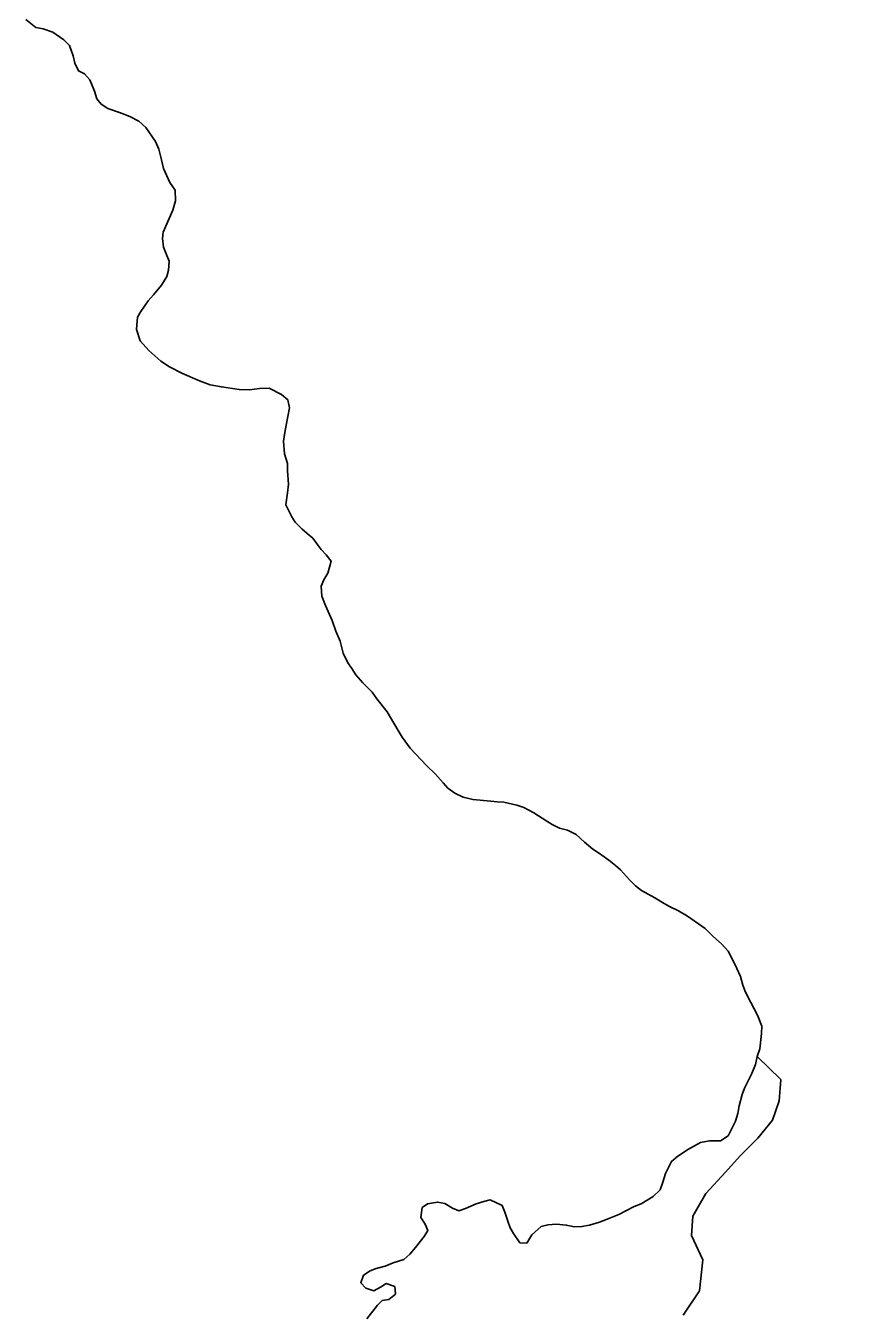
# Model space of a CAD drawing. Extents: x 3187622 to 3225504, y 800805 to 826213.
# Drawn here: x 3196642 to 3197048, y 820017 to 820650 of the extents above; entities that cross this region are included whole.
import ezdxf

# ---------------------------------------------------------------- set-up
doc = ezdxf.new("R2010")
doc.units = 0
for name, color, linetype in [('V-GRID-MAJR', 7, 'Continuous'), ('V-SITE-VEGE', 7, 'Continuous'), ('V-TOPO-SHOR', 7, 'Continuous')]:
    doc.layers.add(name, color=color, linetype=linetype)

msp = doc.modelspace()

# ---------------------------------------------------------------- linework, layer by layer
at = {"layer": 'V-GRID-MAJR'}
msp.add_spline([(3197031.47, 806236.81), (3197045.57, 812297.07), (3197059.68, 818359.27), (3197073.79, 824421.51), (3197073.79, 824423.41)], degree=3, dxfattribs=at)
at = {"layer": 'V-SITE-VEGE'}
for p, q in [((3196646.58, 820649.07), (3196641.71, 820652.98)), ((3196650.32, 820648.45), (3196646.58, 820649.07)), ((3196654.95, 820646.74), (3196650.32, 820648.45)), ((3196660.47, 820643.06), (3196654.95, 820646.74)), ((3196663.13, 820640.23), (3196660.47, 820643.06)), ((3196664.94, 820635.19), (3196663.13, 820640.23)), ((3196665.85, 820631.47), (3196664.94, 820635.19)), ((3196667.64, 820627.75), (3196665.85, 820631.47)), ((3196670.51, 820626.24), (3196667.64, 820627.75)), ((3196673.17, 820623.41), (3196670.51, 820626.24)), ((3196675.42, 820617.72), (3196673.17, 820623.41)), ((3196676.56, 820614), (3196675.42, 820617.72)), ((3196678.78, 820611.39), (3196676.56, 820614)), ((3196682.09, 820609.22), (3196678.78, 820611.39)), ((3196687.82, 820607.3), (3196682.09, 820609.22)), ((3196692.89, 820605.37), (3196687.82, 820607.3)), ((3196697.3, 820603), (3196692.89, 820605.37)), ((3196700.62, 820599.96), (3196697.3, 820603)), ((3196705.52, 820592.97), (3196700.62, 820599.96)), ((3196707.09, 820589.26), (3196705.52, 820592.97)), ((3196708.46, 820584), (3196707.09, 820589.26)), ((3196709.38, 820579.83), (3196708.46, 820584)), ((3196712.52, 820572.84), (3196709.38, 820579.83)), ((3196715.19, 820569.13), (3196712.52, 820572.84)), ((3196715.24, 820563.86), (3196715.19, 820569.13)), ((3196713.96, 820559.24), (3196715.24, 820563.86)), ((3196712.24, 820555.27), (3196713.96, 820559.24)), ((3196709.24, 820548.43), (3196712.24, 820555.27)), ((3196708.82, 820545.35), (3196709.24, 820548.43)), ((3196709.3, 820541.19), (3196708.82, 820545.35)), ((3196710.65, 820537.91), (3196709.3, 820541.19)), ((3196712.23, 820534.19), (3196710.65, 820537.91)), ((3196711.83, 820529.79), (3196712.23, 820534.19)), ((3196708.38, 820522.51), (3196710.98, 820526.71)), ((3196710.98, 820526.71), (3196711.83, 820529.79)), ((3196704.48, 820517.65), (3196708.38, 820522.51)), ((3196698.19, 820509.46), (3196701.87, 820514.77)), ((3196701.87, 820514.77), (3196704.48, 820517.65)), ((3196696.07, 820500.66), (3196696.67, 820506.81)), ((3196696.67, 820506.81), (3196698.19, 820509.46)), ((3196697.88, 820495.18), (3196696.07, 820500.66)), ((3196702.1, 820490.39), (3196697.88, 820495.18)), ((3196708.08, 820485.18), (3196702.1, 820490.39)), ((3196712.28, 820482.36), (3196708.08, 820485.18)), ((3196718.68, 820479.13), (3196712.28, 820482.36)), ((3196727.05, 820475.48), (3196718.68, 820479.13)), ((3196732.34, 820473.55), (3196727.05, 820475.48)), ((3196737.84, 820472.5), (3196732.34, 820473.55)), ((3196746.64, 820471.27), (3196737.84, 820472.5)), ((3196751.69, 820471.1), (3196746.64, 820471.27)), ((3196756.51, 820471.8), (3196751.69, 820471.1)), ((3196761.35, 820471.85), (3196756.51, 820471.8)), ((3196767.3, 820468.83), (3196761.35, 820471.85)), ((3196770.4, 820466.22), (3196767.3, 820468.83)), ((3196769.64, 820453.7), (3196771.32, 820462.28)), ((3196771.32, 820462.28), (3196770.4, 820466.22)), ((3196768.4, 820445.78), (3196769.02, 820450.18)), ((3196769.02, 820450.18), (3196769.64, 820453.7)), ((3196768.9, 820439.64), (3196768.4, 820445.78)), ((3196770.26, 820434.82), (3196768.9, 820439.64)), ((3196770.29, 820431.31), (3196770.26, 820434.82)), ((3196770.79, 820424.73), (3196770.29, 820431.31)), ((3196770.39, 820420.55), (3196770.79, 820424.73)), ((3196769.57, 820414.61), (3196770.39, 820420.55)), ((3196772.48, 820408.71), (3196769.57, 820414.61)), ((3196774.04, 820406.09), (3196772.48, 820408.71)), ((3196777.37, 820402.83), (3196774.04, 820406.09)), ((3196780.03, 820400.44), (3196777.37, 820402.83)), ((3196782.68, 820398.27), (3196780.03, 820400.44)), ((3196784.91, 820395.21), (3196782.68, 820398.27)), ((3196786.91, 820392.6), (3196784.91, 820395.21)), ((3196789.35, 820389.99), (3196786.91, 820392.6)), ((3196791.79, 820386.93), (3196789.35, 820389.99)), ((3196790.09, 820380.99), (3196791.79, 820386.93)), ((3196788.15, 820377.68), (3196790.09, 820380.99)), ((3196786.86, 820374.59), (3196788.15, 820377.68)), ((3196787.12, 820369.76), (3196786.86, 820374.59)), ((3196788.92, 820365.17), (3196787.12, 820369.76)), ((3196792.29, 820357.73), (3196788.92, 820365.17)), ((3196794.1, 820352.48), (3196792.29, 820357.73)), ((3196796.12, 820347.67), (3196794.1, 820352.48)), ((3196797.71, 820341.75), (3196796.12, 820347.67)), ((3196799.95, 820336.94), (3196797.71, 820341.75)), ((3196801.96, 820334.11), (3196799.95, 820336.94)), ((3196803.96, 820331.05), (3196801.96, 820334.11)), ((3196807.29, 820327.13), (3196803.96, 820331.05)), ((3196809.73, 820324.74), (3196807.29, 820327.13)), ((3196811.95, 820322.56), (3196809.73, 820324.74)), ((3196814.17, 820319.29), (3196811.95, 820322.56)), ((3196819.28, 820312.97), (3196814.17, 820319.29)), ((3196820.85, 820310.13), (3196819.28, 820312.97)), ((3196824.64, 820303.8), (3196820.85, 820310.13)), ((3196826.65, 820300.52), (3196824.64, 820303.8)), ((3196830.65, 820295.07), (3196826.65, 820300.52)), ((3196838.64, 820286.58), (3196830.65, 820295.07)), ((3196843.07, 820282.23), (3196838.64, 820286.58)), ((3196846.84, 820278.09), (3196843.07, 820282.23)), ((3196849.06, 820275.48), (3196846.84, 820278.09)), ((3196852.6, 820272.88), (3196849.06, 820275.48)), ((3196856.57, 820270.94), (3196852.6, 820272.88)), ((3196861.41, 820269.89), (3196856.57, 820270.94)), ((3196870.2, 820269.09), (3196861.41, 820269.89)), ((3196873.28, 820268.68), (3196870.2, 820269.09)), ((3196876.58, 820268.49), (3196873.28, 820268.68)), ((3196882.96, 820267.02), (3196876.58, 820268.49)), ((3196886.48, 820265.96), (3196882.96, 820267.02)), ((3196891.34, 820263.36), (3196886.48, 820265.96)), ((3196897.75, 820259.25), (3196891.34, 820263.36)), ((3196900.4, 820257.52), (3196897.75, 820259.25)), ((3196903.93, 820255.8), (3196900.4, 820257.52)), ((3196907.89, 820254.74), (3196903.93, 820255.8)), ((3196912.08, 820252.58), (3196907.89, 820254.74)), ((3196916.29, 820248.89), (3196912.08, 820252.58)), ((3196920.28, 820245.41), (3196916.29, 820248.89)), ((3196923.59, 820243.25), (3196920.28, 820245.41)), ((3196928.23, 820240), (3196923.59, 820243.25)), ((3196931.55, 820237.39), (3196928.23, 820240)), ((3196933.98, 820235.22), (3196931.55, 820237.39)), ((3196938.42, 820230.43), (3196933.98, 820235.22)), ((3196941.31, 820227.39), (3196938.42, 820230.43)), ((3196944.18, 820225.22), (3196941.31, 820227.39)), ((3196947.5, 820223.27), (3196944.18, 820225.22)), ((3196950.81, 820221.55), (3196947.5, 820223.27)), ((3196955.44, 820218.74), (3196950.81, 820221.55)), ((3196958.09, 820217.22), (3196955.44, 820218.74)), ((3196962.51, 820215.07), (3196958.09, 820217.22)), ((3196966.92, 820212.47), (3196962.51, 820215.07)), ((3196975.54, 820206.41), (3196966.92, 820212.47)), ((3196979.31, 820202.71), (3196975.54, 820206.41)), ((3196983.52, 820199.02), (3196979.31, 820202.71)), ((3196986.85, 820195.32), (3196983.52, 820199.02)), ((3196988.86, 820191.6), (3196986.85, 820195.32)), ((3196991.1, 820186.79), (3196988.86, 820191.6)), ((3196992.89, 820182.85), (3196991.1, 820186.79)), ((3196994.03, 820178.69), (3196992.89, 820182.85)), ((3196995.38, 820175.19), (3196994.03, 820178.69)), ((3196998.06, 820170.17), (3196995.38, 820175.19)), ((3197001.2, 820163.83), (3196998.06, 820170.17)), ((3197003.44, 820158.58), (3197001.2, 820163.83)), ((3197003.26, 820154.84), (3197003.44, 820158.58)), ((3197002.45, 820147.37), (3197003.26, 820154.84)), ((3197001.17, 820143.62), (3197002.45, 820147.37)), ((3197012.65, 820132.26), (3197001.17, 820143.62)), ((3197011.85, 820121.88), (3197012.65, 820132.26)), ((3197008.66, 820112.3), (3197011.85, 820121.88)), ((3197001.48, 820103.52), (3197008.66, 820112.3)), ((3196992.7, 820094.74), (3197001.48, 820103.52)), ((3196985.52, 820086.76), (3196992.7, 820094.74)), ((3196975.95, 820076.38), (3196985.52, 820086.76)), ((3196969.56, 820065.21), (3196975.95, 820076.38)), ((3196968.76, 820055.63), (3196969.56, 820065.21)), ((3196974.35, 820043.66), (3196968.76, 820055.63)), ((3196972.75, 820028.49), (3196974.35, 820043.66)), ((3196964.78, 820016.52), (3196972.75, 820028.49))]:
    msp.add_line(p, q, dxfattribs=at)
at = {"layer": 'V-TOPO-SHOR'}
for points in [[(3196641.71, 820652.98), (3196646.58, 820649.07), (3196650.32, 820648.45), (3196654.95, 820646.74), (3196660.47, 820643.06), (3196663.13, 820640.23), (3196664.94, 820635.19), (3196665.85, 820631.47), (3196667.64, 820627.75), (3196670.51, 820626.24), (3196673.17, 820623.41), (3196675.42, 820617.72), (3196676.56, 820614), (3196678.78, 820611.39), (3196682.09, 820609.22), (3196687.82, 820607.3), (3196692.89, 820605.37), (3196697.3, 820603), (3196700.62, 820599.96), (3196705.52, 820592.97), (3196707.09, 820589.26), (3196708.46, 820584), (3196709.38, 820579.83), (3196712.52, 820572.84), (3196715.19, 820569.13), (3196715.24, 820563.86), (3196713.96, 820559.24), (3196712.24, 820555.27), (3196709.24, 820548.43), (3196708.82, 820545.35), (3196709.3, 820541.19), (3196710.65, 820537.91), (3196712.23, 820534.19), (3196711.83, 820529.79), (3196710.98, 820526.71), (3196708.38, 820522.51), (3196704.48, 820517.65), (3196701.87, 820514.77), (3196698.19, 820509.46), (3196696.67, 820506.81), (3196696.07, 820500.66)], [(3196696.07, 820500.66), (3196697.88, 820495.18), (3196702.1, 820490.39), (3196708.08, 820485.18), (3196712.28, 820482.36), (3196718.68, 820479.13), (3196727.05, 820475.48), (3196732.34, 820473.55), (3196737.84, 820472.5), (3196746.64, 820471.27), (3196751.69, 820471.1), (3196756.51, 820471.8), (3196761.35, 820471.85), (3196767.3, 820468.83), (3196770.4, 820466.22), (3196771.32, 820462.28), (3196769.64, 820453.7), (3196769.02, 820450.18), (3196768.4, 820445.78), (3196768.9, 820439.64), (3196770.26, 820434.82), (3196770.29, 820431.31), (3196770.79, 820424.73), (3196770.39, 820420.55), (3196769.57, 820414.61), (3196772.48, 820408.71), (3196774.04, 820406.09), (3196777.37, 820402.83), (3196780.03, 820400.44), (3196782.68, 820398.27), (3196784.91, 820395.21), (3196786.91, 820392.6), (3196789.35, 820389.99), (3196791.79, 820386.93), (3196790.09, 820380.99), (3196788.15, 820377.68), (3196786.86, 820374.59), (3196787.12, 820369.76), (3196788.92, 820365.17), (3196792.29, 820357.73), (3196794.1, 820352.48), (3196796.12, 820347.67), (3196797.71, 820341.75), (3196799.95, 820336.94), (3196801.96, 820334.11), (3196803.96, 820331.05), (3196807.29, 820327.13), (3196809.73, 820324.74), (3196811.95, 820322.56), (3196814.17, 820319.29), (3196819.28, 820312.97), (3196820.85, 820310.13), (3196824.64, 820303.8), (3196826.65, 820300.52), (3196830.65, 820295.07), (3196838.64, 820286.58), (3196843.07, 820282.23), (3196846.84, 820278.09), (3196849.06, 820275.48), (3196852.6, 820272.88), (3196856.57, 820270.94), (3196861.41, 820269.89), (3196870.2, 820269.09), (3196873.28, 820268.69), (3196876.58, 820268.49), (3196882.96, 820267.02), (3196886.48, 820265.96), (3196891.34, 820263.36), (3196897.75, 820259.25), (3196900.4, 820257.52), (3196903.93, 820255.8), (3196907.89, 820254.74), (3196912.08, 820252.58), (3196916.29, 820248.89), (3196920.28, 820245.41), (3196923.59, 820243.25), (3196928.23, 820240), (3196931.55, 820237.39), (3196933.98, 820235.22), (3196938.42, 820230.43), (3196941.31, 820227.39), (3196944.18, 820225.22), (3196947.5, 820223.27), (3196950.81, 820221.55), (3196955.44, 820218.73), (3196958.09, 820217.22), (3196962.51, 820215.07), (3196966.92, 820212.47), (3196975.54, 820206.41), (3196979.31, 820202.71), (3196983.52, 820199.02), (3196986.85, 820195.32), (3196988.86, 820191.6), (3196991.1, 820186.79), (3196992.89, 820182.85), (3196994.03, 820178.69), (3196995.38, 820175.19), (3196998.06, 820170.17), (3197001.2, 820163.83), (3197003.44, 820158.58), (3197003.26, 820154.84)], [(3197003.26, 820154.84), (3197002.45, 820147.37), (3197001.17, 820143.62), (3197000.33, 820139.67), (3196998.4, 820135.26), (3196996.89, 820131.95), (3196994.95, 820127.98), (3196993.66, 820124.89), (3196992.18, 820119.39), (3196991.55, 820115.65), (3196990.49, 820111.9), (3196986.83, 820104.62), (3196983.12, 820102.17), (3196977.63, 820102.12), (3196973.24, 820101.42), (3196967.34, 820098.07), (3196962.1, 820094.72), (3196959.06, 820092.06), (3196956.04, 820086.1), (3196954.76, 820081.92), (3196953.48, 820078.18), (3196950, 820074.85), (3196944.1, 820071.28), (3196940.6, 820069.93), (3196936.89, 820067.92), (3196933.17, 820065.91), (3196926.61, 820063.43), (3196923.54, 820062.3), (3196918.73, 820060.72), (3196915, 820060.02), (3196911.27, 820059.99), (3196907.31, 820060.83), (3196902.47, 820061.22), (3196898.3, 820060.96), (3196895.02, 820060.06), (3196890.45, 820056.06), (3196887.85, 820051.86), (3196884.55, 820052.05), (3196881.44, 820056.63), (3196879.65, 820059.47), (3196878.52, 820062.75), (3196877.16, 820067.13), (3196875.82, 820070.41), (3196869.86, 820073.21), (3196866.79, 820072.31), (3196863.07, 820071.17), (3196857.82, 820068.93), (3196854.54, 820067.8), (3196851.45, 820069.09), (3196847.7, 820071.47), (3196843.96, 820072.09), (3196839.13, 820071.17), (3196836.52, 820069.38), (3196835.9, 820064.55), (3196837.91, 820061.27), (3196839.26, 820058.21), (3196837.53, 820055.12), (3196833.19, 820049.81), (3196830.37, 820046.49), (3196827.54, 820043.83), (3196822.28, 820042.24), (3196818.34, 820040.66), (3196813.96, 820039.53), (3196810.9, 820038.4), (3196807.63, 820036.17), (3196806.34, 820032.43), (3196808.78, 820029.81), (3196812.75, 820028.53), (3196816.02, 820030.32), (3196818.86, 820032.11), (3196823.05, 820030.61), (3196823.3, 820026.88), (3196820.04, 820024.21), (3196816.75, 820023.74), (3196814.57, 820021.52), (3196809.36, 820014.67)]]:
    msp.add_lwpolyline(points, dxfattribs=at)

doc.saveas('drawing.dxf')
